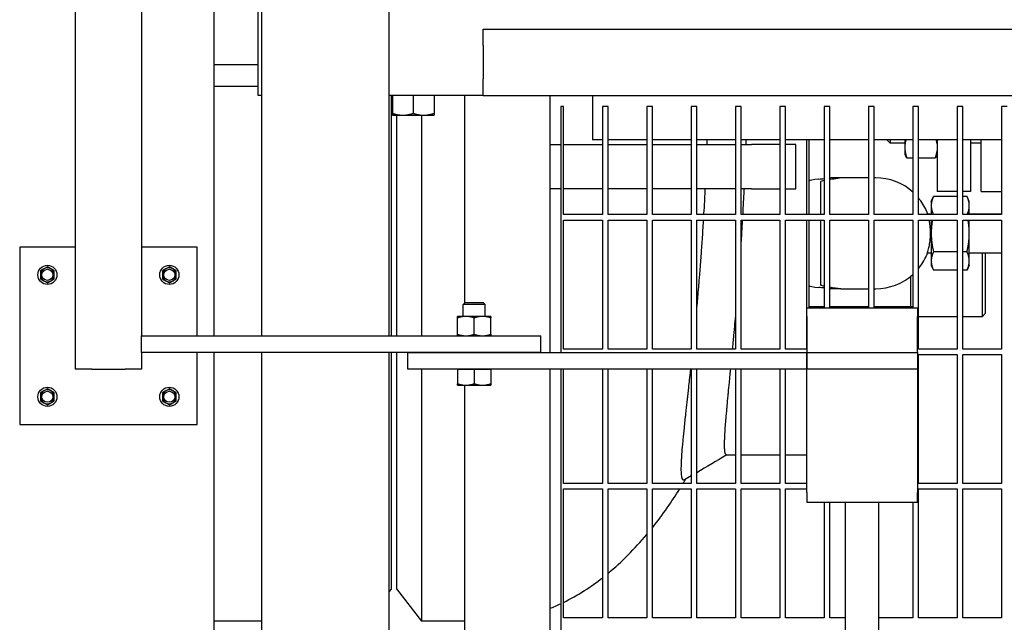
# Model space of a CAD drawing. Header units: inches. Extents: x 24 to 1128, y -58 to 748.
# Tile 673 of 679: x 723 to 745, y 656 to 670. Entities that reach past the tile are written whole.
import ezdxf

# ---------------------------------------------------------------- set-up
doc = ezdxf.new("R2010")
doc.units = ezdxf.units.IN
doc.header["$LTSCALE"] = 32
doc.header["$MEASUREMENT"] = 0
doc.layers.add('Visible (ANSI)', color=7, linetype='Continuous', lineweight=30)

msp = doc.modelspace()

# ---------------------------------------------------------------- linework, layer by layer
at = {"layer": 'Visible (ANSI)'}
for p, q in [((725.65563, 693.43978), (725.65563, 662.93978)), ((724.15563, 692.68978), (724.15563, 662.18978)), ((727.28063, 687.99978), (727.28063, 662.93978)), ((728.35813, 685.42091), (728.35813, 662.93978)), ((731.23313, 685.42091), (731.23313, 662.93978)), ((728.28063, 668.35978), (728.28063, 670.27978)), ((733.36063, 669.85978), (772.86063, 669.85978)), ((733.36063, 669.48478), (733.36063, 669.85978)), ((733.36063, 669.48478), (733.36063, 668.73478)), ((727.28063, 669.05978), (728.28063, 669.05978)), ((733.36063, 668.35978), (733.36063, 668.73478)), ((728.28063, 668.55978), (727.28063, 668.55978)), ((728.35813, 668.35978), (728.28063, 668.35978)), ((733.36063, 668.35978), (731.23313, 668.35978)), ((731.28063, 668.35978), (731.28063, 662.93978)), ((731.31163, 668.35978), (731.31163, 667.95767)), ((731.78063, 668.35978), (731.78063, 667.95767)), ((732.24963, 668.35978), (732.24963, 667.95767)), ((733.36063, 668.35978), (732.94063, 668.35978)), ((732.94063, 668.35978), (732.94063, 663.67796)), ((733.36063, 668.35978), (772.86063, 668.35978)), ((734.86063, 668.35978), (734.86063, 662.56478)), ((735.82063, 668.35978), (735.82063, 667.35978)), ((735.11063, 668.10978), (735.11063, 662.56478)), ((735.17313, 668.10978), (735.11063, 668.10978)), ((735.17313, 665.67228), (735.17313, 668.10978)), ((736.17313, 668.10978), (736.04813, 668.10978)), ((736.04813, 668.10978), (736.04813, 665.67228)), ((736.17313, 665.67228), (736.17313, 668.10978)), ((737.17313, 668.10978), (737.04813, 668.10978)), ((737.04813, 668.10978), (737.04813, 665.67228)), ((737.17313, 665.67228), (737.17313, 668.10978)), ((738.17313, 668.10978), (738.04813, 668.10978)), ((738.04813, 668.10978), (738.04813, 665.67228)), ((738.17313, 665.67228), (738.17313, 668.10978)), ((739.17313, 668.10978), (739.04813, 668.10978)), ((739.04813, 668.10978), (739.04813, 665.67228)), ((739.17313, 665.67228), (739.17313, 668.10978)), ((740.17313, 668.10978), (740.04813, 668.10978)), ((740.04813, 668.10978), (740.04813, 665.67228)), ((740.17313, 665.67228), (740.17313, 668.10978)), ((741.17313, 668.10978), (741.04813, 668.10978)), ((741.04813, 668.10978), (741.04813, 665.67228)), ((741.17313, 665.67228), (741.17313, 668.10978)), ((742.17313, 668.10978), (742.04813, 668.10978)), ((742.04813, 668.10978), (742.04813, 665.67228)), ((742.17313, 665.67228), (742.17313, 668.10978)), ((743.17313, 668.10978), (743.04813, 668.10978)), ((743.04813, 668.10978), (743.04813, 665.67228)), ((743.17313, 665.67228), (743.17313, 668.10978)), ((744.17313, 668.10978), (744.04813, 668.10978)), ((744.04813, 668.10978), (744.04813, 665.67228)), ((744.17313, 665.67228), (744.17313, 668.10978)), ((745.17313, 668.10978), (745.04813, 668.10978)), ((745.04813, 668.10978), (745.04813, 665.67228)), ((731.31163, 667.91578), (731.54613, 667.91578)), ((731.40563, 667.91578), (731.40563, 662.93978)), ((731.54613, 667.91578), (732.01513, 667.91578)), ((731.96578, 667.91578), (731.96578, 662.93978)), ((732.01513, 667.91578), (732.24963, 667.91578)), ((736.04813, 667.35978), (735.82063, 667.35978)), ((737.04813, 667.35978), (736.17313, 667.35978)), ((738.04813, 667.35978), (737.17313, 667.35978)), ((739.04813, 667.35978), (738.17313, 667.35978)), ((740.04813, 667.35978), (739.17313, 667.35978)), ((741.04813, 667.35978), (740.17313, 667.35978)), ((740.6499, 667.3598), (740.6499, 665.67231)), ((740.7124, 665.91026), (740.7124, 667.3598)), ((742.04813, 667.35978), (741.17313, 667.35978)), ((743.04813, 667.35978), (742.17313, 667.35978)), ((742.47063, 667.34879), (742.47063, 667.35978)), ((742.47063, 667.34879), (742.53313, 667.28629)), ((742.53313, 667.35978), (742.53313, 667.28629)), ((742.86663, 667.28629), (742.53313, 667.28629)), ((742.86663, 667.35978), (742.86663, 667.19097)), ((744.04813, 667.35978), (743.17313, 667.35978)), ((743.59563, 667.35978), (743.59563, 666.19228)), ((745.04813, 667.35978), (744.17313, 667.35978)), ((744.34563, 667.35978), (744.34563, 666.19228)), ((744.59063, 667.28629), (744.34563, 667.28629)), ((744.59063, 666.19228), (744.59063, 667.35978)), ((734.86063, 667.25228), (735.11063, 667.25228)), ((735.17313, 667.25228), (736.04813, 667.25228)), ((736.17313, 667.25228), (737.04813, 667.25228)), ((737.17313, 667.25228), (738.04813, 667.25228)), ((738.17313, 667.25228), (739.04813, 667.25228)), ((739.17313, 667.25228), (739.40563, 667.25228)), ((740.04813, 667.25228), (739.40563, 667.25228)), ((740.40563, 667.25228), (740.17313, 667.25228)), ((740.40563, 666.25228), (740.40563, 667.25228)), ((742.86663, 667.19097), (742.86663, 667.03629)), ((742.86663, 667.03629), (742.88307, 667.00103)), ((742.91172, 666.95333), (743.04813, 666.95333)), ((743.17313, 666.95333), (743.55555, 666.95333)), ((743.59563, 667.02557), (743.58419, 667.00103)), ((740.9624, 666.40523), (740.9624, 666.06527)), ((741.42547, 666.50228), (741.19915, 666.50228)), ((741.9624, 666.50228), (741.42547, 666.50228)), ((742.04813, 666.50228), (741.9624, 666.50228)), ((742.2124, 666.50228), (742.17313, 666.50228)), ((735.11063, 666.25228), (734.86063, 666.25228)), ((736.04813, 666.25228), (735.17313, 666.25228)), ((737.04813, 666.25228), (736.17313, 666.25228)), ((738.04813, 666.25228), (737.17313, 666.25228)), ((739.04813, 666.25228), (738.17313, 666.25228)), ((739.40563, 666.25228), (739.17313, 666.25228)), ((739.40563, 666.25228), (740.04813, 666.25228)), ((740.17313, 666.25228), (740.40563, 666.25228)), ((744.04813, 666.19228), (743.59563, 666.19228)), ((744.34563, 666.19228), (744.17313, 666.19228)), ((744.59063, 666.19228), (745.04813, 666.19228)), ((740.9624, 666.06527), (740.9624, 665.67228)), ((743.4624, 665.97128), (743.51413, 666.08221)), ((743.4624, 665.97128), (743.4624, 665.87472)), ((744.04813, 666.08251), (743.51427, 666.08251)), ((744.26954, 666.08251), (744.17313, 666.08251)), ((744.3214, 665.97128), (744.26968, 666.08221)), ((744.3214, 665.87472), (744.3214, 665.97128)), ((740.7124, 665.67228), (740.7124, 665.91025)), ((743.4624, 665.87472), (743.4624, 665.67228)), ((744.3214, 665.67228), (744.3214, 665.87472)), ((736.04813, 665.67228), (735.17313, 665.67228)), ((735.17313, 662.64103), (735.17313, 665.54728)), ((735.17313, 665.54728), (736.04813, 665.54728)), ((736.04813, 665.54728), (736.04813, 662.64103)), ((737.04813, 665.67228), (736.17313, 665.67228)), ((736.17313, 662.64103), (736.17313, 665.54728)), ((736.17313, 665.54728), (737.04813, 665.54728)), ((737.04813, 665.54728), (737.04813, 662.64103)), ((738.04813, 665.67228), (737.17313, 665.67228)), ((737.17313, 662.64103), (737.17313, 665.54728)), ((737.17313, 665.54728), (738.04813, 665.54728)), ((738.04813, 665.54728), (738.04813, 662.64103)), ((739.04813, 665.67228), (738.17313, 665.67228)), ((738.17313, 662.64103), (738.17313, 665.54728)), ((738.17313, 665.54728), (739.04813, 665.54728)), ((739.04813, 665.54728), (739.04813, 662.64103)), ((740.04813, 665.67228), (739.17313, 665.67228)), ((739.17313, 662.64103), (739.17313, 665.54728)), ((739.17313, 665.54728), (740.04813, 665.54728)), ((740.04813, 665.54728), (740.04813, 662.64103)), ((741.04813, 665.67228), (740.17313, 665.67228)), ((740.17313, 662.64103), (740.17313, 665.54728)), ((740.17313, 665.54728), (741.04813, 665.54728)), ((740.6499, 665.54732), (740.6499, 662.64106)), ((740.7124, 664.43929), (740.7124, 665.54728)), ((740.9624, 665.54728), (740.9624, 664.43929)), ((741.04813, 665.54728), (741.04813, 663.56478)), ((742.04813, 665.67228), (741.17313, 665.67228)), ((741.17313, 663.56478), (741.17313, 665.54728)), ((741.17313, 665.54728), (742.04813, 665.54728)), ((742.04813, 665.54728), (742.04813, 663.56478)), ((743.04813, 665.67228), (742.17313, 665.67228)), ((742.17313, 663.56478), (742.17313, 665.54728)), ((742.17313, 665.54728), (743.04813, 665.54728)), ((743.04813, 665.54728), (743.04813, 663.56478)), ((744.04813, 665.67228), (743.17313, 665.67228)), ((743.17313, 662.64103), (743.17313, 665.54728)), ((743.17313, 665.54728), (744.04813, 665.54728)), ((743.37958, 665.68978), (743.4624, 665.68978)), ((743.4624, 665.54728), (743.4624, 665.25183)), ((744.04813, 665.54728), (744.04813, 662.64103)), ((745.04813, 665.67228), (744.17313, 665.67228)), ((744.17313, 662.64103), (744.17313, 665.54728)), ((744.17313, 665.54728), (745.04813, 665.54728)), ((744.3214, 665.68978), (745.04813, 665.68978)), ((744.3214, 665.25183), (744.3214, 665.54728)), ((745.04813, 665.54728), (745.04813, 662.64103)), ((743.4624, 665.25183), (743.4624, 664.62938)), ((744.3214, 664.62938), (744.3214, 665.25183)), ((724.15563, 664.93978), (722.90563, 664.93978)), ((722.90563, 664.93978), (722.90563, 660.93978)), ((726.90563, 664.93978), (725.65563, 664.93978)), ((726.90563, 662.93978), (726.90563, 664.93978)), ((744.04813, 664.83671), (743.51427, 664.83671)), ((744.26954, 664.83671), (744.17313, 664.83671)), ((743.37958, 664.81478), (743.4624, 664.81478)), ((743.4624, 664.62938), (743.4624, 664.53328)), ((744.3214, 664.81478), (745.04813, 664.81478)), ((744.3214, 664.53328), (744.3214, 664.62938)), ((744.61937, 663.37728), (744.61937, 664.81478)), ((744.68187, 664.81478), (744.68187, 663.43978)), ((723.45263, 664.44988), (723.37463, 664.40485)), ((723.37463, 664.40485), (723.37463, 664.31478)), ((723.53063, 664.49491), (723.45263, 664.44988)), ((723.60863, 664.44988), (723.53063, 664.49491)), ((723.68663, 664.40485), (723.60863, 664.44988)), ((723.68663, 664.31478), (723.68663, 664.40485)), ((726.20263, 664.44988), (726.12463, 664.40485)), ((726.12463, 664.40485), (726.12463, 664.31478)), ((726.28063, 664.49491), (726.20263, 664.44988)), ((726.35863, 664.44988), (726.28063, 664.49491)), ((726.43663, 664.40485), (726.35863, 664.44988)), ((726.43663, 664.31478), (726.43663, 664.40485)), ((740.7124, 664.09567), (740.7124, 664.43929)), ((740.9624, 664.43929), (740.9624, 664.09933)), ((743.4624, 664.53328), (743.51413, 664.42235)), ((744.04813, 664.42205), (743.51427, 664.42205)), ((744.26954, 664.42205), (744.17313, 664.42205)), ((744.3214, 664.53328), (744.26968, 664.42235)), ((723.37463, 664.31478), (723.37463, 664.22471)), ((723.37463, 664.22471), (723.45263, 664.17968)), ((723.45263, 664.17968), (723.53063, 664.13465)), ((723.53063, 664.13465), (723.60863, 664.17968)), ((723.60863, 664.17968), (723.68663, 664.22471)), ((723.68663, 664.22471), (723.68663, 664.31478)), ((726.12463, 664.31478), (726.12463, 664.22471)), ((726.12463, 664.22471), (726.20263, 664.17968)), ((726.20263, 664.17968), (726.28063, 664.13465)), ((726.28063, 664.13465), (726.35863, 664.17968)), ((726.35863, 664.17968), (726.43663, 664.22471)), ((726.43663, 664.22471), (726.43663, 664.31478)), ((742.99937, 663.59478), (742.99937, 664.2811)), ((740.7124, 663.56478), (740.7124, 664.09568)), ((741.42547, 664.00228), (741.19915, 664.00228)), ((741.42547, 664.00228), (741.9624, 664.00228)), ((741.9624, 664.00228), (742.04813, 664.00228)), ((742.17313, 664.00228), (742.2124, 664.00228)), ((732.95282, 663.68978), (732.90563, 663.64401)), ((733.40563, 663.64401), (732.90563, 663.64401)), ((732.90563, 663.37778), (732.90563, 663.64401)), ((732.95282, 663.68978), (733.35844, 663.68978)), ((733.35844, 663.68978), (733.40563, 663.64401)), ((733.40563, 663.37778), (733.40563, 663.64401)), ((740.65563, 663.37478), (740.65563, 663.56478)), ((743.15563, 663.56478), (740.65563, 663.56478)), ((741.04813, 663.59478), (740.7124, 663.59478)), ((742.04813, 663.59478), (741.17313, 663.59478)), ((742.99937, 663.59478), (742.17313, 663.59478)), ((743.04813, 663.59606), (742.99937, 663.59478)), ((743.15563, 663.56478), (743.15563, 663.37478)), ((732.96813, 663.37778), (732.78063, 663.37778)), ((732.78063, 662.97327), (732.78063, 663.34429)), ((733.34313, 663.37778), (732.96813, 663.37778)), ((733.15563, 662.97327), (733.15563, 663.34429)), ((733.53063, 663.37778), (733.34313, 663.37778)), ((733.53063, 662.97327), (733.53063, 663.34429)), ((740.65563, 663.37478), (740.65563, 662.56478)), ((743.15563, 662.56478), (743.15563, 663.37478)), ((743.17313, 663.37728), (744.04813, 663.37728)), ((744.17313, 663.37728), (744.61937, 663.37728)), ((744.68187, 663.43978), (744.61937, 663.37728)), ((725.65563, 662.93978), (734.65563, 662.93978)), ((725.65563, 662.56478), (725.65563, 662.93978)), ((734.65563, 662.56478), (734.65563, 662.93978)), ((736.04813, 662.64103), (735.17313, 662.64103)), ((737.04813, 662.64103), (736.17313, 662.64103)), ((738.04813, 662.64103), (737.17313, 662.64103)), ((739.04813, 662.64103), (738.17313, 662.64103)), ((740.04813, 662.64103), (739.17313, 662.64103)), ((740.65563, 662.64103), (740.17313, 662.64103)), ((744.04813, 662.64103), (743.17313, 662.64103)), ((745.04813, 662.64103), (744.17313, 662.64103)), ((734.65563, 662.56478), (725.65563, 662.56478)), ((725.65563, 662.56478), (725.65563, 662.18978)), ((726.90563, 660.93978), (726.90563, 662.56478)), ((727.28063, 662.56478), (727.28063, 637.81478)), ((728.35813, 662.56478), (728.35813, 637.81478)), ((731.23313, 662.56478), (731.23313, 637.81478)), ((731.28063, 662.56478), (731.28063, 657.22728)), ((731.40563, 662.56478), (731.40563, 657.23228)), ((731.65563, 662.56478), (740.65563, 662.56478)), ((731.65563, 662.18978), (731.65563, 662.56478)), ((740.65563, 662.18978), (740.65563, 662.56478)), ((740.65563, 662.56478), (743.15563, 662.56478)), ((740.65563, 662.56478), (740.65563, 662.18978)), ((743.15563, 662.56478), (743.15563, 662.18978)), ((743.17313, 659.60978), (743.17313, 662.51603)), ((743.17313, 662.51603), (744.04813, 662.51603)), ((744.04813, 662.51603), (744.04813, 659.60978)), ((744.17313, 659.60978), (744.17313, 662.51603)), ((744.17313, 662.51603), (745.04813, 662.51603)), ((745.04813, 662.51603), (745.04813, 659.60978)), ((724.53063, 662.18978), (724.15563, 662.18978)), ((724.53063, 662.18978), (725.28063, 662.18978)), ((725.65563, 662.18978), (725.28063, 662.18978)), ((740.65563, 662.18978), (731.65563, 662.18978)), ((731.96578, 662.18978), (731.96578, 656.50228)), ((732.78063, 662.18978), (732.96813, 662.18978)), ((732.78063, 662.18978), (732.78063, 661.85927)), ((732.78063, 662.18978), (732.78063, 662.18978)), ((732.96813, 662.18978), (733.15563, 662.18978)), ((733.15563, 662.18978), (733.15563, 661.85927)), ((733.15563, 662.18978), (733.34313, 662.18978)), ((733.34313, 662.18978), (733.53063, 662.18978)), ((733.53063, 662.18978), (733.53063, 661.85927)), ((733.53063, 662.18978), (733.53063, 662.18978)), ((734.86063, 662.18978), (734.86063, 638.18978)), ((735.11063, 662.18978), (735.11063, 638.18978)), ((735.17313, 659.60978), (735.17313, 662.18978)), ((736.04813, 662.18978), (736.04813, 659.60978)), ((736.17313, 659.60978), (736.17313, 662.18978)), ((737.04813, 662.18978), (737.04813, 659.60978)), ((737.17313, 659.60978), (737.17313, 662.18978)), ((738.04813, 662.18978), (738.04813, 659.60978)), ((738.17313, 659.60978), (738.17313, 662.18978)), ((739.04813, 662.18978), (739.04813, 659.60978)), ((739.17313, 659.60978), (739.17313, 662.18978)), ((740.04813, 662.18978), (740.04813, 659.60978)), ((740.17313, 659.60978), (740.17313, 662.18978)), ((740.6499, 662.1898), (740.6499, 660.25228)), ((740.65563, 662.07994), (740.65563, 662.18978)), ((743.15563, 662.18978), (740.65563, 662.18978)), ((743.15563, 662.18978), (743.15563, 662.07994)), ((740.65563, 659.40945), (740.65563, 662.07994)), ((743.15563, 662.07994), (743.15563, 659.40945)), ((723.53063, 661.74491), (723.45263, 661.69988)), ((723.60863, 661.69988), (723.53063, 661.74491)), ((726.28063, 661.74491), (726.20263, 661.69988)), ((726.35863, 661.69988), (726.28063, 661.74491)), ((732.78063, 661.82578), (732.96813, 661.82578)), ((732.94063, 661.82578), (732.94063, 638.55378)), ((732.96813, 661.82578), (733.34313, 661.82578)), ((733.34313, 661.82578), (733.53063, 661.82578)), ((723.45263, 661.69988), (723.37463, 661.65485)), ((723.37463, 661.65485), (723.37463, 661.56478)), ((723.37463, 661.56478), (723.37463, 661.47471)), ((723.68663, 661.65485), (723.60863, 661.69988)), ((723.68663, 661.56478), (723.68663, 661.65485)), ((723.68663, 661.47471), (723.68663, 661.56478)), ((726.20263, 661.69988), (726.12463, 661.65485)), ((726.12463, 661.65485), (726.12463, 661.56478)), ((726.12463, 661.56478), (726.12463, 661.47471)), ((726.43663, 661.65485), (726.35863, 661.69988)), ((726.43663, 661.56478), (726.43663, 661.65485)), ((726.43663, 661.47471), (726.43663, 661.56478)), ((723.37463, 661.47471), (723.45263, 661.42968)), ((723.45263, 661.42968), (723.53063, 661.38465)), ((723.53063, 661.38465), (723.60863, 661.42968)), ((723.60863, 661.42968), (723.68663, 661.47471)), ((726.12463, 661.47471), (726.20263, 661.42968)), ((726.20263, 661.42968), (726.28063, 661.38465)), ((726.28063, 661.38465), (726.35863, 661.42968)), ((726.35863, 661.42968), (726.43663, 661.47471)), ((722.90563, 660.93978), (726.90563, 660.93978)), ((738.84493, 660.25228), (739.04813, 660.25228)), ((739.17313, 660.25228), (740.04813, 660.25228)), ((740.17313, 660.25228), (740.6499, 660.25228)), ((740.65563, 660.25801), (740.6499, 660.25228)), ((736.04813, 659.60978), (735.17313, 659.60978)), ((737.04813, 659.60978), (736.17313, 659.60978)), ((738.04813, 659.60978), (737.17313, 659.60978)), ((739.04813, 659.60978), (738.17313, 659.60978)), ((740.04813, 659.60978), (739.17313, 659.60978)), ((740.65563, 659.60978), (740.17313, 659.60978)), ((744.04813, 659.60978), (743.17313, 659.60978)), ((745.04813, 659.60978), (744.17313, 659.60978)), ((735.17313, 656.57853), (735.17313, 659.48478)), ((735.17313, 659.48478), (736.04813, 659.48478)), ((736.04813, 659.48478), (736.04813, 656.57853)), ((736.17313, 656.57853), (736.17313, 659.48478)), ((736.17313, 659.48478), (737.04813, 659.48478)), ((737.04813, 659.48478), (737.04813, 656.57853)), ((737.17313, 656.57853), (737.17313, 659.48478)), ((737.17313, 659.48478), (738.04813, 659.48478)), ((738.04813, 659.48478), (738.04813, 656.57853)), ((738.17313, 656.57853), (738.17313, 659.48478)), ((738.17313, 659.48478), (739.04813, 659.48478)), ((739.04813, 659.48478), (739.04813, 656.57853)), ((739.17313, 656.57853), (739.17313, 659.48478)), ((739.17313, 659.48478), (740.04813, 659.48478)), ((740.04813, 659.48478), (740.04813, 656.57853)), ((740.17313, 656.57853), (740.17313, 659.48478)), ((740.17313, 659.48478), (740.65563, 659.48478)), ((740.65563, 659.40945), (740.65563, 659.18978)), ((743.15563, 659.18978), (743.15563, 659.40945)), ((743.17313, 656.57853), (743.17313, 659.48478)), ((743.17313, 659.48478), (744.04813, 659.48478)), ((744.04813, 659.48478), (744.04813, 656.57853)), ((744.17313, 656.57853), (744.17313, 659.48478)), ((744.17313, 659.48478), (745.04813, 659.48478)), ((745.04813, 659.48478), (745.04813, 656.57853)), ((740.65563, 659.18978), (743.15563, 659.18978)), ((741.04813, 659.18978), (741.04813, 656.57853)), ((741.17313, 656.57853), (741.17313, 659.18978)), ((741.53063, 641.18978), (741.53063, 659.18978)), ((742.28063, 641.18978), (742.28063, 659.18978)), ((743.04813, 659.18978), (743.04813, 656.57853)), ((731.28063, 657.22728), (731.23313, 657.16538)), ((731.40563, 657.23228), (731.96578, 656.50228)), ((728.35813, 656.50228), (727.28063, 656.50228)), ((732.94063, 656.50228), (731.96578, 656.50228)), ((736.04813, 656.57853), (735.17313, 656.57853)), ((737.04813, 656.57853), (736.17313, 656.57853)), ((738.04813, 656.57853), (737.17313, 656.57853)), ((739.04813, 656.57853), (738.17313, 656.57853)), ((740.04813, 656.57853), (739.17313, 656.57853)), ((741.04813, 656.57853), (740.17313, 656.57853)), ((741.53063, 656.57853), (741.17313, 656.57853)), ((743.04813, 656.57853), (742.28063, 656.57853)), ((744.04813, 656.57853), (743.17313, 656.57853)), ((745.04813, 656.57853), (744.17313, 656.57853))]:
    msp.add_line(p, q, dxfattribs=at)
for centre, radius in [((723.53063, 664.31478), 0.216), ((723.53063, 664.31478), 0.1248), ((726.28063, 664.31478), 0.216), ((726.28063, 664.31478), 0.1248), ((723.53063, 661.56478), 0.216), ((726.28063, 661.56478), 0.216), ((723.53063, 661.56478), 0.1248), ((726.28063, 661.56478), 0.1248)]:
    msp.add_circle(centre, radius, dxfattribs=at)
for centre, radius, start, end in [((742.2124, 665.25228), 1.25, 48.042221, 90), ((742.2124, 665.25228), 1.25, 23.578178, 39.773204), ((742.2124, 665.25228), 1.25, 320.226796, 336.421822), ((723.53063, 664.31478), 0.156, 120, 180), ((723.53063, 664.31478), 0.156, 60, 120), ((723.53063, 664.31478), 0.156, 0, 60), ((726.28063, 664.31478), 0.156, 120, 180), ((726.28063, 664.31478), 0.156, 60, 120), ((726.28063, 664.31478), 0.156, 0, 60), ((723.53063, 664.31478), 0.156, 180, 240), ((723.53063, 664.31478), 0.156, 240, 300), ((723.53063, 664.31478), 0.156, 300, 0), ((726.28063, 664.31478), 0.156, 180, 240), ((726.28063, 664.31478), 0.156, 240, 300), ((726.28063, 664.31478), 0.156, 300, 0), ((742.2124, 665.25228), 1.25, 270, 311.957779), ((723.53063, 661.56478), 0.156, 60, 120), ((726.28063, 661.56478), 0.156, 60, 120), ((723.53063, 661.56478), 0.156, 120, 180), ((723.53063, 661.56478), 0.156, 180, 240), ((723.53063, 661.56478), 0.156, 0, 60), ((723.53063, 661.56478), 0.156, 300, 0), ((726.28063, 661.56478), 0.156, 120, 180), ((726.28063, 661.56478), 0.156, 180, 240), ((726.28063, 661.56478), 0.156, 0, 60), ((726.28063, 661.56478), 0.156, 300, 0), ((723.53063, 661.56478), 0.156, 240, 300), ((726.28063, 661.56478), 0.156, 240, 300)]:
    msp.add_arc(centre, radius, start, end, dxfattribs=at)
for centre, major_axis, start_param, end_param in [((742.7124, 666.43108), (2, 0), 2.67410629, 3.14159265), ((732.3124, 666.68218), (9.65, 0), 5.81569895, 5.84437284), ((732.3124, 666.68218), (9.65, 0), 5.87592692, 5.88278829), ((742.7124, 664.07348), (-2, 0), 0, 0.46748636), ((732.3124, 663.82238), (-9.65, 0), 3.58040512, 3.60907902), ((732.3124, 663.82238), (-9.65, 0), 3.54198967, 3.54885104)]:
    msp.add_ellipse(centre, major_axis=major_axis, ratio=0.04782887, start_param=start_param, end_param=end_param, dxfattribs=at)
for points, weights in [([(731.31163, 667.95767), (731.4373, 667.91578), (731.54613, 667.91578)], [1, 1.0379548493, 1]), ([(731.31163, 667.91578), (731.31163, 667.91578), (731.31163, 667.95767)], [1, 1.0379548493, 1]), ([(731.54613, 667.91578), (731.65496, 667.91578), (731.78063, 667.95767)], [1, 1.0379548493, 1]), ([(731.78063, 667.95767), (731.9063, 667.91578), (732.01513, 667.91578)], [1, 1.0379548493, 1]), ([(732.01513, 667.91578), (732.12396, 667.91578), (732.24963, 667.95767)], [1, 1.0379548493, 1]), ([(732.24963, 667.95767), (732.24963, 667.91578), (732.24963, 667.91578)], [1, 1.0379548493, 1]), ([(742.89019, 667.35978), (742.86663, 667.2721), (742.86663, 667.19097)], [1.01502273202, 1.02764055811, 1]), ([(743.59563, 667.26754), (743.58984, 667.31226), (743.57708, 667.35978)], [1.01693131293, 1.02182202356, 1.01502273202]), ([(742.86663, 667.19097), (742.86663, 667.08068), (742.91172, 666.95333)], [1, 1.0379548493, 1]), ([(743.55555, 666.95333), (743.58586, 667.03896), (743.59563, 667.1144)], [1, 1.02520879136, 1.01693131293]), ([(742.91172, 666.95333), (742.8937, 666.97824), (742.88307, 667.00103)], [1, 1.01482964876, 1.01807087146]), ([(743.58419, 667.00103), (743.57356, 666.97824), (743.55555, 666.95333)], [1.01807087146, 1.01482964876, 1]), ([(743.51427, 666.08251), (743.4624, 665.97116), (743.4624, 665.87472)], [1, 1.0379548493, 1]), ([(743.51413, 666.08221), (743.5142, 666.08236), (743.51427, 666.08251)], [1.00009950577, 1.00004981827, 1]), ([(744.3214, 665.87472), (744.3214, 665.97116), (744.26954, 666.08251)], [1, 1.0379548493, 1]), ([(744.26954, 666.08251), (744.26961, 666.08236), (744.26968, 666.08221)], [1, 1.00004981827, 1.00009950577]), ([(743.4624, 665.87472), (743.4624, 665.78045), (743.51181, 665.67228)], [1, 1.03707448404, 1.00171989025]), ([(744.272, 665.67228), (744.3214, 665.78045), (744.3214, 665.87472)], [1.00171989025, 1.03707448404, 1]), ([(743.48961, 665.54728), (743.4624, 665.39379), (743.4624, 665.25183)], [1.0149752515, 1.02769240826, 1]), ([(744.3214, 665.25183), (744.3214, 665.39379), (744.2942, 665.54728)], [1, 1.02769240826, 1.0149752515]), ([(743.4624, 665.25183), (743.4624, 665.05917), (743.51427, 664.83671)], [1, 1.0379548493, 1]), ([(744.26954, 664.83671), (744.3214, 665.05917), (744.3214, 665.25183)], [1, 1.0379548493, 1]), ([(743.51427, 664.83671), (743.4624, 664.7256), (743.4624, 664.62938)], [1, 1.0379548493, 1]), ([(744.3214, 664.62938), (744.3214, 664.7256), (744.26954, 664.83671)], [1, 1.0379548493, 1]), ([(743.4624, 664.62938), (743.4624, 664.53316), (743.51427, 664.42205)], [1, 1.0379548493, 1]), ([(744.26954, 664.42205), (744.3214, 664.53316), (744.3214, 664.62938)], [1, 1.0379548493, 1]), ([(732.78063, 663.34429), (732.78063, 663.37778), (732.78063, 663.37778)], [1, 1.0379548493, 1]), ([(732.96813, 663.37778), (732.88111, 663.37778), (732.78063, 663.34429)], [1, 1.0379548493, 1]), ([(733.15563, 663.34429), (733.05515, 663.37778), (732.96813, 663.37778)], [1, 1.0379548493, 1]), ([(733.34313, 663.37778), (733.25611, 663.37778), (733.15563, 663.34429)], [1, 1.0379548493, 1]), ([(733.53063, 663.34429), (733.43015, 663.37778), (733.34313, 663.37778)], [1, 1.0379548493, 1]), ([(733.53063, 663.37778), (733.53063, 663.37778), (733.53063, 663.34429)], [1, 1.0379548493, 1]), ([(732.78063, 662.97327), (732.88111, 662.93978), (732.96813, 662.93978)], [1, 1.0379548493, 1]), ([(732.78063, 662.93978), (732.78063, 662.93978), (732.78063, 662.97327)], [1, 1.0379548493, 1]), ([(732.96813, 662.93978), (733.05515, 662.93978), (733.15563, 662.97327)], [1, 1.0379548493, 1]), ([(733.15563, 662.97327), (733.25611, 662.93978), (733.34313, 662.93978)], [1, 1.0379548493, 1]), ([(733.34313, 662.93978), (733.43015, 662.93978), (733.53063, 662.97327)], [1, 1.0379548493, 1]), ([(733.53063, 662.97327), (733.53063, 662.93978), (733.53063, 662.93978)], [1, 1.0379548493, 1]), ([(732.78063, 661.85927), (732.88111, 661.82578), (732.96813, 661.82578)], [1, 1.0379548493, 1]), ([(732.78063, 661.82578), (732.78063, 661.82578), (732.78063, 661.85927)], [1, 1.0379548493, 1]), ([(732.96813, 661.82578), (733.05515, 661.82578), (733.15563, 661.85927)], [1, 1.0379548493, 1]), ([(733.15563, 661.85927), (733.25611, 661.82578), (733.34313, 661.82578)], [1, 1.0379548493, 1]), ([(733.34313, 661.82578), (733.43015, 661.82578), (733.53063, 661.85927)], [1, 1.0379548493, 1]), ([(733.53063, 661.85927), (733.53063, 661.82578), (733.53063, 661.82578)], [1, 1.0379548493, 1])]:
    msp.add_rational_spline(points, weights, degree=2, dxfattribs=at)
for points, knots in [([(738.40925, 667.25228), (738.41021, 667.28141), (738.41115, 667.31056), (738.41208, 667.33972), (738.41229, 667.34641), (738.4125, 667.35309), (738.41271, 667.35978)], [0.92542565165, 0.92542565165, 0.92542565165, 0.92542565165, 0.92708958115, 0.92708958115, 0.92708958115, 0.92747098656, 0.92747098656, 0.92747098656, 0.92747098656]), ([(741.42547, 666.50228), (741.40381, 666.4984), (741.38079, 666.49454), (741.29662, 666.48094), (741.23216, 666.47145), (741.17313, 666.46216)], [17.2484823, 17.2484823, 17.2484823, 17.2484823, 17.85463169, 17.85463169, 19.38901428, 19.38901428, 19.38901428, 19.38901428]), ([(738.33652, 665.67228), (738.33696, 665.6798), (738.33741, 665.68733), (738.33785, 665.69485), (738.34327, 665.78751), (738.34851, 665.88055), (738.35355, 665.97388), (738.35433, 665.98822), (738.3551, 666.00256), (738.35586, 666.01691), (738.3572, 666.04189), (738.35851, 666.0669), (738.35982, 666.09192), (738.3626, 666.14526), (738.36531, 666.19872), (738.36796, 666.25228)], [0.8949077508, 0.8949077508, 0.8949077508, 0.8949077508, 0.8953514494, 0.8953514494, 0.8953514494, 0.9008140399, 0.9008140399, 0.9008140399, 0.9016531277, 0.9016531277, 0.9016531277, 0.9031141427, 0.9031141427, 0.9031141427, 0.90622851, 0.90622851, 0.90622851, 0.90622851]), ([(739.21631, 665.67228), (739.21823, 665.70678), (739.22013, 665.74134), (739.22201, 665.77597), (739.22282, 665.79083), (739.22362, 665.80569), (739.22442, 665.82057), (739.22917, 665.90945), (739.23377, 665.99875), (739.23821, 666.08839), (739.23889, 666.10216), (739.23957, 666.11593), (739.24024, 666.12972), (739.24141, 666.15372), (739.24257, 666.17775), (739.24372, 666.2018), (739.24452, 666.21861), (739.24532, 666.23544), (739.24611, 666.25228)], [0.8923049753, 0.8923049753, 0.8923049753, 0.8923049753, 0.8944369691, 0.8944369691, 0.8944369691, 0.8953514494, 0.8953514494, 0.8953514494, 0.9008140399, 0.9008140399, 0.9008140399, 0.9016531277, 0.9016531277, 0.9016531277, 0.9031141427, 0.9031141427, 0.9031141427, 0.9041354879, 0.9041354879, 0.9041354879, 0.9041354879]), ([(743.38501, 665.67228), (743.37956, 665.69029), (743.37452, 665.70556), (743.36259, 665.7405), (743.35805, 665.75228), (743.35805, 665.75228)], [-0.735702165, -0.735702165, -0.735702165, -0.735702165, -0.478315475, -0.478315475, 0, 0, 0, 0]), ([(738.17313, 663.51847), (738.17974, 663.59025), (738.18627, 663.66237), (738.19265, 663.73414), (738.19459, 663.75594), (738.19653, 663.77784), (738.19846, 663.79982), (738.20022, 663.81974), (738.20197, 663.83974), (738.20372, 663.85979), (738.21044, 663.93688), (738.21711, 664.01489), (738.22368, 664.09347), (738.22533, 664.11309), (738.22696, 664.13275), (738.22859, 664.15244), (738.22896, 664.15688), (738.22933, 664.16133), (738.2297, 664.16577), (738.23341, 664.21078), (738.23709, 664.25586), (738.24073, 664.30094), (738.25131, 664.43235), (738.26163, 664.56531), (738.2716, 664.69928), (738.27297, 664.71762), (738.27433, 664.73598), (738.27568, 664.75436), (738.27885, 664.79753), (738.28199, 664.84079), (738.28509, 664.88413), (738.2881, 664.92618), (738.29108, 664.96836), (738.29402, 665.01065), (738.29523, 665.02815), (738.29644, 665.04566), (738.29765, 665.06319), (738.30717, 665.20176), (738.3163, 665.34147), (738.32501, 665.48188), (738.32636, 665.50366), (738.3277, 665.52546), (738.32903, 665.54728)], [0.8507558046, 0.8507558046, 0.8507558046, 0.8507558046, 0.8553940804, 0.8553940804, 0.8553940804, 0.8568035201, 0.8568035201, 0.8568035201, 0.858081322, 0.858081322, 0.858081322, 0.8629939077, 0.8629939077, 0.8629939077, 0.864220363, 0.864220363, 0.864220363, 0.8644971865, 0.8644971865, 0.8644971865, 0.8672995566, 0.8672995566, 0.8672995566, 0.8754690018, 0.8754690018, 0.8754690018, 0.8765873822, 0.8765873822, 0.8765873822, 0.8792141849, 0.8792141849, 0.8792141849, 0.8817632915, 0.8817632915, 0.8817632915, 0.8828177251, 0.8828177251, 0.8828177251, 0.8911525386, 0.8911525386, 0.8911525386, 0.8924450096, 0.8924450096, 0.8924450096, 0.8924450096]), ([(739.17313, 664.96546), (739.17488, 664.99184), (739.17662, 665.01827), (739.17834, 665.04475), (739.18096, 665.08491), (739.18355, 665.1252), (739.18611, 665.1656), (739.18717, 665.18231), (739.18822, 665.19904), (739.18927, 665.2158), (739.19615, 665.32551), (739.2028, 665.43606), (739.20922, 665.54728)], [0.8775336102, 0.8775336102, 0.8775336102, 0.8775336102, 0.8792141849, 0.8792141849, 0.8792141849, 0.8817632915, 0.8817632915, 0.8817632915, 0.8828177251, 0.8828177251, 0.8828177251, 0.8897236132, 0.8897236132, 0.8897236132, 0.8897236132]), ([(743.35808, 664.75227), (743.35807, 664.75227), (743.35894, 664.75466), (743.36443, 664.76969), (743.37205, 664.79065), (743.39055, 664.84986), (743.40107, 664.88689), (743.41875, 664.96527), (743.4261, 665.00406), (743.43694, 665.08068), (743.44082, 665.11737), (743.44477, 665.17749), (743.44575, 665.20008), (743.44658, 665.24216), (743.44659, 665.26156), (743.44578, 665.30355), (743.44482, 665.32604), (743.44095, 665.38568), (743.43715, 665.42203), (743.42781, 665.48875), (743.42245, 665.51912), (743.41667, 665.54728)], [-4.03199162, -4.03199162, -4.03199162, -4.03199162, -3.81544401, -3.81544401, -3.35217215, -3.35217215, -2.91184865, -2.91184865, -2.55968512, -2.55968512, -2.26519631, -2.26519631, -2.09159244, -2.09159244, -1.94379012, -1.94379012, -1.77097383, -1.77097383, -1.47957888, -1.47957888, -1.20910923, -1.20910923, -1.20910923, -1.20910923]), ([(740.96426, 664.09082), (740.97094, 664.08326), (740.99509, 664.0757), (741.03444, 664.06689), (741.04112, 664.06547), (741.04813, 664.06405)], [0.22095063, 0.22095063, 0.22095063, 0.22095063, 1.42788574, 1.42788574, 1.65825903, 1.65825903, 1.65825903, 1.65825903]), ([(738.98307, 662.64103), (738.98622, 662.6743), (738.98938, 662.70784), (738.99255, 662.7416), (738.99425, 662.75965), (738.99594, 662.77777), (738.99764, 662.79593), (739.00222, 662.84499), (739.00681, 662.89442), (739.01137, 662.94398), (739.01982, 663.03575), (739.0284, 663.13021), (739.03694, 663.22595), (739.03863, 663.24488), (739.04032, 663.26385), (739.042, 663.28286), (739.04405, 663.30598), (739.04609, 663.32916), (739.04813, 663.35237)], [0.8238764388, 0.8238764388, 0.8238764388, 0.8238764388, 0.8264569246, 0.8264569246, 0.8264569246, 0.8278369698, 0.8278369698, 0.8278369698, 0.8315646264, 0.8315646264, 0.8315646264, 0.8384667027, 0.8384667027, 0.8384667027, 0.8398309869, 0.8398309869, 0.8398309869, 0.8414900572, 0.8414900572, 0.8414900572, 0.8414900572]), ([(737.88091, 659.68498), (737.86905, 659.68498), (737.85903, 659.69393), (737.85103, 659.71171), (737.85046, 659.71296), (737.84991, 659.71426), (737.84937, 659.71559), (737.84907, 659.71633), (737.84877, 659.71708), (737.84848, 659.71785), (737.84089, 659.73759), (737.83529, 659.76615), (737.83164, 659.80328), (737.83152, 659.8045), (737.8314, 659.80572), (737.83129, 659.80695), (737.83088, 659.81126), (737.83051, 659.81568), (737.83015, 659.82021), (737.82889, 659.83644), (737.82795, 659.85412), (737.82733, 659.87321), (737.82731, 659.8738), (737.82729, 659.8744), (737.82727, 659.875), (737.82621, 659.90915), (737.82615, 659.9477), (737.82704, 659.99043), (737.82747, 660.01085), (737.82811, 660.03226), (737.82896, 660.05461), (737.82902, 660.05605), (737.82907, 660.05749), (737.82913, 660.05894), (737.83044, 660.0924), (737.83222, 660.12797), (737.83443, 660.16555), (737.8346, 660.16833), (737.83476, 660.17112), (737.83493, 660.17392), (737.83593, 660.19044), (737.837, 660.20735), (737.83816, 660.22462), (737.84238, 660.28756), (737.84766, 660.35548), (737.85386, 660.42788), (737.85437, 660.4339), (737.8549, 660.43995), (737.85542, 660.44603), (737.85745, 660.46929), (737.85956, 660.49301), (737.86176, 660.51715), (737.86359, 660.53727), (737.86549, 660.55772), (737.86744, 660.57849), (737.86818, 660.58629), (737.86892, 660.59414), (737.86967, 660.60203), (737.87754, 660.68464), (737.88632, 660.7721), (737.89577, 660.86327), (737.89759, 660.88084), (737.89944, 660.8986), (737.90132, 660.91654), (737.90249, 660.92773), (737.90368, 660.93898), (737.90487, 660.9503), (737.91012, 661.00007), (737.91557, 661.0511), (737.92117, 661.10313), (737.92256, 661.11599), (737.92395, 661.12892), (737.92536, 661.14191), (737.92942, 661.17947), (737.93356, 661.21752), (737.93775, 661.25594), (737.94666, 661.33754), (737.95599, 661.42245), (737.96555, 661.5093), (737.96728, 661.52503), (737.96902, 661.54082), (737.97076, 661.55666), (737.9756, 661.60061), (737.98048, 661.64496), (737.98538, 661.68946), (737.98678, 661.70225), (737.9882, 661.71511), (737.98962, 661.72804), (737.99146, 661.74482), (737.99331, 661.7617), (737.99518, 661.77869), (738.00112, 661.83287), (738.00716, 661.88811), (738.01325, 661.94397), (738.02099, 662.01497), (738.02879, 662.087), (738.03654, 662.15904), (738.03764, 662.16925), (738.03874, 662.17949), (738.03984, 662.18978)], [0.713770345, 0.713770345, 0.713770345, 0.713770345, 0.723953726, 0.723953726, 0.723953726, 0.724670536, 0.724670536, 0.724670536, 0.725065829, 0.725065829, 0.725065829, 0.735280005, 0.735280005, 0.735280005, 0.73561331, 0.73561331, 0.73561331, 0.736781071, 0.736781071, 0.736781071, 0.740963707, 0.740963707, 0.740963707, 0.7410946, 0.7410946, 0.7410946, 0.748544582, 0.748544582, 0.748544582, 0.752105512, 0.752105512, 0.752105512, 0.752334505, 0.752334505, 0.752334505, 0.757635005, 0.757635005, 0.757635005, 0.758026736, 0.758026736, 0.758026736, 0.760339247, 0.760339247, 0.760339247, 0.768763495, 0.768763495, 0.768763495, 0.769463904, 0.769463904, 0.769463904, 0.772143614, 0.772143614, 0.772143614, 0.77437648, 0.77437648, 0.77437648, 0.775215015, 0.775215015, 0.775215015, 0.783997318, 0.783997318, 0.783997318, 0.785690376, 0.785690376, 0.785690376, 0.786746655, 0.786746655, 0.786746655, 0.791390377, 0.791390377, 0.791390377, 0.792538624, 0.792538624, 0.792538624, 0.795860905, 0.795860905, 0.795860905, 0.802916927, 0.802916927, 0.802916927, 0.804194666, 0.804194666, 0.804194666, 0.807738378, 0.807738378, 0.807738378, 0.808756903, 0.808756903, 0.808756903, 0.810077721, 0.810077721, 0.810077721, 0.814289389, 0.814289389, 0.814289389, 0.819643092, 0.819643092, 0.819643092, 0.82040178, 0.82040178, 0.82040178, 0.82040178]), ([(738.84493, 660.25228), (738.84396, 660.25228), (738.84302, 660.25236), (738.84208, 660.25253), (738.83322, 660.25413), (738.82578, 660.26337), (738.81985, 660.28003), (738.81944, 660.28121), (738.81903, 660.28242), (738.81863, 660.28366), (738.8184, 660.28435), (738.81818, 660.28505), (738.81797, 660.28576), (738.81235, 660.30408), (738.8082, 660.32997), (738.8055, 660.36295), (738.80541, 660.36403), (738.80532, 660.36511), (738.80524, 660.3662), (738.80494, 660.37003), (738.80466, 660.37394), (738.8044, 660.37795), (738.80347, 660.39231), (738.80277, 660.40794), (738.80231, 660.4248), (738.8023, 660.42532), (738.80228, 660.42585), (738.80227, 660.42638), (738.80147, 660.45654), (738.80143, 660.4906), (738.80209, 660.52811), (738.80241, 660.54604), (738.80289, 660.56486), (738.80353, 660.58453), (738.80357, 660.5858), (738.80361, 660.58707), (738.80366, 660.58834), (738.80464, 660.61779), (738.80598, 660.64916), (738.80765, 660.68221), (738.80777, 660.68465), (738.8079, 660.68711), (738.80802, 660.68957), (738.80877, 660.70409), (738.80958, 660.71894), (738.81045, 660.73408), (738.81362, 660.78924), (738.81764, 660.84937), (738.82238, 660.9135), (738.82278, 660.91883), (738.82318, 660.92419), (738.82358, 660.92958), (738.82513, 660.95018), (738.82674, 660.97118), (738.82843, 660.99253), (738.82983, 661.01032), (738.83128, 661.02844), (738.83279, 661.04686), (738.83335, 661.05378), (738.83392, 661.06075), (738.8345, 661.06775), (738.84056, 661.14114), (738.84738, 661.21927), (738.85476, 661.30088), (738.85618, 661.31661), (738.85763, 661.33251), (738.8591, 661.34858), (738.86001, 661.3586), (738.86094, 661.36868), (738.86187, 661.37883), (738.86598, 661.42344), (738.87026, 661.46925), (738.87468, 661.51611), (738.87578, 661.52769), (738.87688, 661.53934), (738.87799, 661.55106), (738.88121, 661.58495), (738.88449, 661.61936), (738.88783, 661.65423), (738.89493, 661.7283), (738.90238, 661.80524), (738.91004, 661.8841), (738.91142, 661.89838), (738.91282, 661.91273), (738.91422, 661.92715), (738.9181, 661.96713), (738.92204, 662.00762), (738.92602, 662.04847), (738.92716, 662.06021), (738.92831, 662.07202), (738.92946, 662.08388), (738.93095, 662.09926), (738.93246, 662.11474), (738.93397, 662.13031), (738.93588, 662.14999), (738.93781, 662.16982), (738.93975, 662.18978)], [0.7126996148, 0.7126996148, 0.7126996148, 0.7126996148, 0.7137703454, 0.7137703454, 0.7137703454, 0.7239537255, 0.7239537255, 0.7239537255, 0.7246705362, 0.7246705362, 0.7246705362, 0.7250658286, 0.7250658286, 0.7250658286, 0.7352800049, 0.7352800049, 0.7352800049, 0.7356133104, 0.7356133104, 0.7356133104, 0.7367810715, 0.7367810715, 0.7367810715, 0.740963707, 0.740963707, 0.740963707, 0.7410946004, 0.7410946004, 0.7410946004, 0.748544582, 0.748544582, 0.748544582, 0.7521055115, 0.7521055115, 0.7521055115, 0.7523345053, 0.7523345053, 0.7523345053, 0.7576350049, 0.7576350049, 0.7576350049, 0.7580267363, 0.7580267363, 0.7580267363, 0.7603392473, 0.7603392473, 0.7603392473, 0.7687634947, 0.7687634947, 0.7687634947, 0.7694639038, 0.7694639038, 0.7694639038, 0.7721436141, 0.7721436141, 0.7721436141, 0.7743764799, 0.7743764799, 0.7743764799, 0.7752150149, 0.7752150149, 0.7752150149, 0.7839973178, 0.7839973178, 0.7839973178, 0.7856903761, 0.7856903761, 0.7856903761, 0.7867466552, 0.7867466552, 0.7867466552, 0.7913903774, 0.7913903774, 0.7913903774, 0.7925386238, 0.7925386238, 0.7925386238, 0.7958609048, 0.7958609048, 0.7958609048, 0.8029169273, 0.8029169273, 0.8029169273, 0.8041946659, 0.8041946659, 0.8041946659, 0.8077383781, 0.8077383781, 0.8077383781, 0.8087569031, 0.8087569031, 0.8087569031, 0.8100777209, 0.8100777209, 0.8100777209, 0.8117477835, 0.8117477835, 0.8117477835, 0.8117477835]), ([(737.89805, 659.69038), (737.89338, 659.68762), (737.88893, 659.68592), (737.88472, 659.68528), (737.88343, 659.68508), (737.88216, 659.68498), (737.88091, 659.68498)], [0.70919895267, 0.70919895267, 0.70919895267, 0.70919895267, 0.71269961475, 0.71269961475, 0.71269961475, 0.71377034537, 0.71377034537, 0.71377034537, 0.71377034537]), ([(737.17313, 658.6101), (737.28809, 658.7539), (737.40013, 658.90391), (737.60513, 659.19697), (737.69877, 659.33869), (737.79007, 659.48478)], [6.842116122, 6.842116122, 6.842116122, 6.842116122, 6.903755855, 6.903755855, 6.957978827, 6.957978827, 6.957978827, 6.957978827]), ([(736.17313, 657.58233), (736.32945, 657.71141), (736.48176, 657.8507), (736.77321, 658.14345), (736.91262, 658.29628), (737.04813, 658.45756)], [6.674771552, 6.674771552, 6.674771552, 6.674771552, 6.748613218, 6.748613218, 6.819976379, 6.819976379, 6.819976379, 6.819976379]), ([(735.17313, 656.92827), (735.33266, 657.00691), (735.48921, 657.0957), (735.78039, 657.28243), (735.91565, 657.37856), (736.04813, 657.48195)], [6.524845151, 6.524845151, 6.524845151, 6.524845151, 6.593470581, 6.593470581, 6.65522071, 6.65522071, 6.65522071, 6.65522071])]:
    msp.add_open_spline(points, degree=3, knots=knots, dxfattribs=at)
for points in [[(739.28531, 667.25228), (739.28643, 667.28809), (739.28753, 667.32392), (739.2886, 667.35978)], [(740.96426, 666.41374), (740.96298, 666.41229), (740.9624, 666.40945), (740.9624, 666.40523)], [(741.04814, 666.44051), (741.00373, 666.4315), (740.97205, 666.42256), (740.96426, 666.41374)], [(740.9624, 664.09933), (740.9624, 664.09511), (740.96298, 664.09228), (740.96426, 664.09082)], [(741.17306, 664.0424), (741.25548, 664.02943), (741.34857, 664.01605), (741.42547, 664.00228)], [(738.85043, 660.25228), (738.6245, 660.1192), (738.39889, 659.98586), (738.17313, 659.85261)], [(738.04813, 659.77885), (737.99812, 659.74935), (737.94809, 659.71985), (737.89805, 659.69037)], [(737.86697, 659.60978), (737.88627, 659.64165), (737.90546, 659.67372), (737.92455, 659.70598)], [(734.86063, 656.78886), (734.94469, 656.82248), (735.02805, 656.8589), (735.11063, 656.89805)]]:
    msp.add_open_spline(points, degree=3, dxfattribs=at)

doc.saveas('drawing.dxf')
